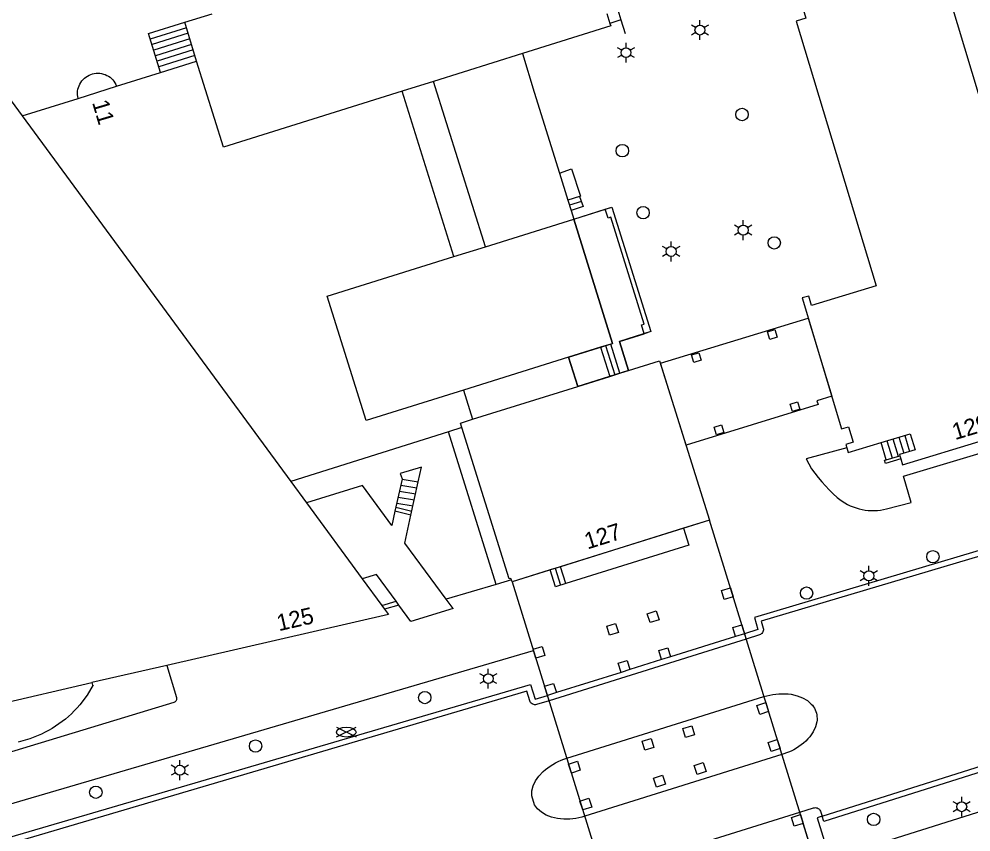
# Model space of a CAD drawing. Extents: x 122462 to 123306, y 485548 to 486417.
# Drawn here: x 122575 to 122661.2, y 486259.3 to 486332.9 of the extents above; entities that cross this region are included whole.
import ezdxf

# ---------------------------------------------------------------- set-up
doc = ezdxf.new("R2010")
doc.units = 0
for name, color, linetype in [('Level 1', 7, 'Continuous'), ('Level 10', 7, 'Continuous'), ('Level 14', 7, 'Continuous'), ('Level 15', 7, 'Continuous'), ('Level 17', 7, 'Continuous'), ('Level 21', 7, 'Continuous'), ('Level 22', 7, 'Continuous'), ('Level 30', 7, 'Continuous'), ('Level 31', 7, 'Continuous'), ('Level 33', 7, 'Continuous'), ('Level 34', 7, 'Continuous'), ('Level 5', 7, 'Continuous'), ('Level 50', 7, 'Continuous'), ('Level 52', 7, 'Continuous'), ('Level 53', 7, 'Continuous'), ('Level 58', 7, 'Continuous')]:
    doc.layers.add(name, color=color, linetype=linetype)

msp = doc.modelspace()

# ---------------------------------------------------------------- linework, layer by layer
at = {"layer": 'Level 1'}
for p, q in [((122590.024, 486332.588), (122592.479, 486333.354)), ((122628.222, 486333.387), (122628.502, 486332.485)), ((122591.084, 486329.067), (122590.024, 486332.588)), ((122587.819, 486328.047), (122591.084, 486329.067)), ((122583.843, 486326.805), (122587.819, 486328.047)), ((122575.278, 486324.101), (122580.352, 486325.686)), ((122623.917, 486318.926), (122624.685, 486316.471)), ((122624.685, 486316.471), (122624.977, 486315.535)), ((122624.977, 486315.535), (122625.22, 486314.758)), ((122627.649, 486303.155), (122624.758, 486302.243)), ((122628.573, 486303.447), (122627.649, 486303.155)), ((122624.758, 486302.243), (122625.585, 486299.613)), ((122625.585, 486299.613), (122628.487, 486300.516)), ((122628.487, 486300.516), (122629.402, 486300.8)), ((122629.402, 486300.8), (122630.182, 486301.043)), ((122613.875, 486295.506), (122599.625, 486290.987)), ((122615.102, 486295.895), (122613.875, 486295.506)), ((122654.735, 486293.334), (122654.824, 486293.037)), ((122599.625, 486290.987), (122601.034, 486289.065)), ((122601.034, 486289.065), (122606.08, 486282.182)), ((122635.157, 486286.772), (122624.021, 486283.285)), ((122624.021, 486283.285), (122623.085, 486282.992)), ((122606.08, 486282.182), (122607.853, 486279.764)), ((122607.853, 486279.764), (122608.104, 486279.422)), ((122588.374, 486274.34), (122581.598, 486272.789))]:
    msp.add_line(p, q, dxfattribs=at)
for points in [[(122664.619, 486317.012), (122659.289, 486334.67), (122669.606, 486352.743)], [(122647.122, 486341.393), (122646.07, 486339.549), (122646.913, 486339.07), (122645.426, 486336.465), (122645.227, 486336.482), (122645.174, 486335.843), (122645.373, 486335.826), (122646.243, 486332.943), (122645.37, 486332.679), (122652.605, 486308.708), (122646.756, 486306.943), (122646.499, 486307.789), (122645.89, 486307.62), (122649.469, 486295.759), (122650.102, 486295.951), (122650.522, 486294.563), (122649.85, 486294.36), (122649.931, 486294.059)], [(122628.502, 486332.485), (122628.576, 486332.249), (122620.579, 486329.742)], [(122566.553, 486269.322), (122558.125, 486267.38), (122560.961, 486282.861), (122569.869, 486331.482), (122575.278, 486324.101)], [(122620.579, 486329.742), (122621.629, 486326.239), (122623.917, 486318.926)], [(122580.352, 486325.686), (122580.319, 486325.85), (122580.301, 486326.017), (122580.298, 486326.184), (122580.311, 486326.351), (122580.338, 486326.516), (122580.381, 486326.678), (122580.438, 486326.836), (122580.51, 486326.987), (122580.594, 486327.132), (122580.692, 486327.268), (122580.802, 486327.394), (122580.922, 486327.511), (122581.053, 486327.615), (122581.193, 486327.708), (122581.34, 486327.787), (122581.495, 486327.852), (122581.654, 486327.903), (122581.818, 486327.94), (122581.984, 486327.961), (122582.151, 486327.967), (122582.318, 486327.958), (122582.484, 486327.934), (122582.647, 486327.894), (122582.805, 486327.84), (122582.958, 486327.772), (122583.104, 486327.69), (122583.242, 486327.596), (122583.371, 486327.488), (122583.49, 486327.37), (122583.597, 486327.242), (122583.692, 486327.104), (122583.774, 486326.958), (122583.843, 486326.805)], [(122654.824, 486293.037), (122654.979, 486292.519), (122662.302, 486294.73), (122700.189, 486306.17), (122700.175, 486306.219), (122708.219, 486308.64), (122707.959, 486309.519), (122707.814, 486309.477), (122702.979, 486325.239), (122701.792, 486324.887)], [(122625.22, 486314.758), (122628.739, 486303.499), (122628.573, 486303.447)], [(122630.182, 486301.043), (122632.999, 486301.92), (122637.509, 486287.509), (122635.157, 486286.772)], [(122619.591, 486282.092), (122619.537, 486282.227), (122619.367, 486282.174), (122615.102, 486295.895)], [(122653.04, 486294.528), (122655.681, 486295.323), (122656.12, 486293.867), (122654.703, 486293.44), (122654.735, 486293.334)], [(122649.931, 486294.059), (122650.059, 486293.63), (122653.04, 486294.528)], [(122623.085, 486282.992), (122619.66, 486281.92), (122619.591, 486282.092)], [(122608.104, 486279.422), (122608.458, 486278.939), (122588.374, 486274.34)], [(122581.598, 486272.789), (122581.662, 486272.555), (122581.73, 486272.574), (122581.167, 486271.636), (122580.5, 486270.771), (122580.26, 486270.494), (122580.009, 486270.227), (122579.749, 486269.969), (122579.48, 486269.721), (122579.201, 486269.483), (122578.914, 486269.256), (122578.618, 486269.039), (122578.315, 486268.834), (122578.004, 486268.64), (122577.686, 486268.458), (122577.362, 486268.288), (122577.031, 486268.13), (122575.983, 486267.707), (122574.932, 486267.404)]]:
    msp.add_lwpolyline(points, dxfattribs=at)
at = {"layer": 'Level 10'}
for points in [[(122625.585, 486299.613), (122624.758, 486302.243), (122628.739, 486303.499), (122625.22, 486314.758), (122628.681, 486315.839), (122632.194, 486304.568), (122629.357, 486303.679), (122630.182, 486301.043), (122625.585, 486299.613)], [(122635.388, 486294.285), (122633.065, 486301.709), (122646.444, 486305.784), (122648.577, 486298.719), (122647.238, 486298.316), (122647.346, 486297.964), (122635.388, 486294.285)], [(122649.086, 486250), (122637.509, 486287.509), (122619.66, 486281.92), (122629.509, 486250)]]:
    msp.add_lwpolyline(points, dxfattribs=at)
at = {"layer": 'Level 14'}
msp.add_lwpolyline([(122624.585, 486260.419), (122624.31, 486260.423), (122624.035, 486260.441), (122623.761, 486260.473), (122623.212, 486260.597), (122622.717, 486260.787), (122622.288, 486261.04), (122621.936, 486261.349), (122621.669, 486261.706), (122621.416, 486262.528), (122621.435, 486262.973), (122621.552, 486263.426), (122621.764, 486263.877), (122622.066, 486264.313), (122622.449, 486264.725), (122622.657, 486264.905), (122622.875, 486265.075), (122623.1, 486265.234), (122623.333, 486265.381), (122623.573, 486265.517), (122623.819, 486265.64), (122624.071, 486265.751), (122624.329, 486265.85), (122624.591, 486265.935), (122642.444, 486271.518), (122642.709, 486271.595), (122642.977, 486271.659), (122643.248, 486271.709), (122643.521, 486271.746), (122643.796, 486271.769), (122644.071, 486271.779), (122644.347, 486271.774), (122644.622, 486271.757), (122644.896, 486271.725), (122645.445, 486271.601), (122645.94, 486271.411), (122646.369, 486271.158), (122646.722, 486270.849), (122646.828, 486270.729), (122646.923, 486270.6), (122647.007, 486270.463), (122647.079, 486270.321), (122647.139, 486270.172), (122647.186, 486270.019), (122647.22, 486269.863), (122647.241, 486269.704), (122647.248, 486269.544), (122647.242, 486269.384), (122647.223, 486269.225), (122647.106, 486268.772), (122646.894, 486268.321), (122646.592, 486267.885), (122646.414, 486267.686), (122646.226, 486267.496), (122646.028, 486267.317), (122645.821, 486267.148), (122645.605, 486266.991), (122645.381, 486266.845), (122645.15, 486266.712), (122644.911, 486266.591), (122644.667, 486266.483), (122644.066, 486266.262), (122626.212, 486260.679), (122625.947, 486260.602), (122625.679, 486260.538), (122625.408, 486260.488), (122625.135, 486260.451), (122624.861, 486260.428), (122624.585, 486260.419)], dxfattribs=at)
at = {"layer": 'Level 15'}
for p, q in [((122640.687, 486277.213), (122639.876, 486276.96)), ((122640.687, 486277.213), (122640.835, 486276.735)), ((122640.835, 486276.735), (122622.982, 486271.151)), ((122639.876, 486276.96), (122633.988, 486275.118)), ((122633.176, 486274.864), (122630.312, 486273.969)), ((122633.988, 486275.118), (122633.176, 486274.864)), ((122629.501, 486273.714), (122623.646, 486271.884)), ((122630.312, 486273.969), (122629.501, 486273.714)), ((122623.646, 486271.884), (122622.834, 486271.63)), ((122622.982, 486271.151), (122622.834, 486271.63))]:
    msp.add_line(p, q, dxfattribs=at)
for points in [[(122731.082, 486307.081), (122671.716, 486289.094), (122672.116, 486287.776), (122665.051, 486285.671), (122641.584, 486278.678), (122641.891, 486277.59), (122640.687, 486277.213)], [(122647.698, 486260.681), (122684.849, 486272.428), (122757.048, 486295.256)], [(122672.74, 486287.44), (122642.199, 486278.339), (122642.372, 486277.724), (122642.388, 486277.64), (122642.389, 486277.555), (122642.376, 486277.47), (122642.348, 486277.389), (122642.308, 486277.314), (122642.255, 486277.247), (122642.191, 486277.19), (122642.119, 486277.145), (122642.04, 486277.112), (122640.835, 486276.735)], [(122725.93, 486284.893), (122710.139, 486279.9), (122647.848, 486260.204), (122647.698, 486260.681)], [(122550.196, 486251.234), (122550.057, 486251.714), (122621.32, 486272.63), (122621.725, 486271.283), (122622.834, 486271.63)], [(122622.982, 486271.151), (122621.848, 486270.798), (122621.764, 486270.784), (122621.68, 486270.784), (122621.596, 486270.799), (122621.516, 486270.827), (122621.442, 486270.869), (122621.377, 486270.922), (122621.321, 486270.986), (122621.277, 486271.059), (122621.246, 486271.138), (122620.984, 486272.01), (122574.983, 486258.42), (122550.196, 486251.234)]]:
    msp.add_lwpolyline(points, dxfattribs=at)
at = {"layer": 'Level 17'}
for p, q in [((122618.198, 486281.678), (122613.875, 486295.506)), ((122618.198, 486281.678), (122613.684, 486280.337)), ((122619.591, 486282.092), (122618.198, 486281.678)), ((122614.299, 486279.508), (122610.483, 486278.317)), ((122645.739, 486260.839), (122645.676, 486261.045)), ((122646.771, 486257.493), (122645.99, 486260.026))]:
    msp.add_line(p, q, dxfattribs=at)
for points in [[(122649.931, 486294.059), (122646.259, 486293.041), (122646.759, 486292.151), (122647.054, 486291.748), (122647.362, 486291.355), (122647.682, 486290.972), (122648.014, 486290.599), (122648.358, 486290.237), (122648.713, 486289.886), (122649.079, 486289.546), (122649.297, 486289.371), (122649.525, 486289.208), (122649.761, 486289.058), (122650.005, 486288.922), (122650.257, 486288.799), (122650.515, 486288.691), (122650.779, 486288.598), (122651.048, 486288.52), (122651.32, 486288.457), (122651.596, 486288.409), (122651.874, 486288.377), (122652.154, 486288.36), (122652.433, 486288.359), (122652.713, 486288.374), (122652.991, 486288.405), (122653.267, 486288.451), (122653.54, 486288.513), (122655.775, 486289.108), (122655.079, 486291.467), (122662.602, 486293.74)], [(122647.698, 486260.681), (122647.254, 486260.541), (122648.404, 486256.843), (122711.12, 486276.603), (122725.537, 486281.145), (122725.675, 486281.196), (122725.808, 486281.26), (122725.933, 486281.337), (122726.05, 486281.426), (122726.158, 486281.526), (122726.256, 486281.637), (122726.343, 486281.756), (122726.417, 486281.883), (122726.478, 486282.017), (122726.527, 486282.156), (122726.561, 486282.299), (122726.581, 486282.445), (122726.586, 486282.592), (122726.578, 486282.739), (122726.554, 486282.885), (122726.517, 486283.027), (122725.93, 486284.893)], [(122557.976, 486257.034), (122621.577, 486275.701)], [(122588.374, 486274.34), (122589.263, 486271.445), (122589.271, 486271.373), (122589.267, 486271.301), (122589.251, 486271.231), (122589.224, 486271.164), (122589.185, 486271.103), (122589.136, 486271.05), (122589.08, 486271.005), (122589.016, 486270.971), (122557.112, 486261.311)], [(122626.563, 486254.069), (122626.428, 486254.502), (122626.41, 486254.587), (122626.406, 486254.674), (122626.418, 486254.76), (122626.445, 486254.843), (122626.485, 486254.92), (122626.538, 486254.989), (122626.602, 486255.048), (122626.676, 486255.095), (122626.756, 486255.128), (122645.676, 486261.045)], [(122645.676, 486261.045), (122646.937, 486261.439), (122647.017, 486261.457), (122647.099, 486261.462), (122647.18, 486261.454), (122647.259, 486261.432), (122647.333, 486261.398), (122647.401, 486261.352), (122647.46, 486261.295), (122647.509, 486261.23), (122647.547, 486261.157), (122647.698, 486260.681)]]:
    msp.add_lwpolyline(points, dxfattribs=at)
at = {"layer": 'Level 21'}
msp.add_line((122653.511, 486292.965), (122654.735, 486293.334), dxfattribs=at)
for points in [[(122628.078, 486315.65), (122628.681, 486315.839), (122632.194, 486304.568), (122631.603, 486304.383)], [(122631.603, 486304.383), (122631.353, 486305.184), (122631.591, 486305.258), (122628.564, 486314.93), (122628.326, 486314.856), (122628.078, 486315.65)], [(122654.824, 486293.037), (122653.456, 486292.624), (122653.367, 486292.921), (122653.511, 486292.965)]]:
    msp.add_lwpolyline(points, dxfattribs=at)
at = {"layer": 'Level 22'}
for p, q in [((122629.21, 486333.714), (122629.491, 486332.815)), ((122629.491, 486332.815), (122629.883, 486331.562)), ((122609.681, 486291.203), (122609.038, 486288.312)), ((122610.485, 486287.944), (122611.151, 486290.952)), ((122609.392, 486279.804), (122609.141, 486280.146)), ((122610.483, 486278.317), (122609.392, 486279.804)), ((122614.299, 486279.508), (122613.684, 486280.337))]:
    msp.add_line(p, q, dxfattribs=at)
for points in [[(122611.151, 486290.952), (122611.451, 486292.309), (122609.522, 486291.713), (122609.688, 486291.235), (122609.681, 486291.203)], [(122609.038, 486288.312), (122608.748, 486287.007), (122606.085, 486290.62), (122601.034, 486289.065)], [(122613.684, 486280.337), (122609.922, 486285.402), (122610.485, 486287.944)], [(122609.141, 486280.146), (122607.356, 486282.58), (122606.08, 486282.182)]]:
    msp.add_lwpolyline(points, dxfattribs=at)
at = {"layer": 'Level 30'}
for p, q in [((122625.751, 486316.817), (122624.685, 486316.471)), ((122625.22, 486314.758), (122628.078, 486315.65)), ((122627.649, 486303.155), (122628.487, 486300.516)), ((122629.402, 486300.8), (122628.573, 486303.447)), ((122624.499, 486281.76), (122624.021, 486283.285))]:
    msp.add_line(p, q, dxfattribs=at)
for points in [[(122623.917, 486318.926), (122625.03, 486319.3), (122625.832, 486316.843), (122625.751, 486316.817)], [(122630.182, 486301.043), (122629.357, 486303.679), (122631.603, 486304.383)], [(122635.157, 486286.772), (122635.635, 486285.246), (122624.499, 486281.76)]]:
    msp.add_lwpolyline(points, dxfattribs=at)
at = {"layer": 'Level 31'}
for p, q in [((122629.491, 486332.815), (122628.502, 486332.485)), ((122653.511, 486292.965), (122653.04, 486294.528)), ((122609.681, 486291.203), (122611.151, 486290.952)), ((122610.485, 486287.944), (122609.038, 486288.312)), ((122607.853, 486279.764), (122609.141, 486280.146)), ((122609.392, 486279.804), (122608.104, 486279.422))]:
    msp.add_line(p, q, dxfattribs=at)
for points in [[(122587.819, 486328.047), (122586.731, 486331.559), (122590.024, 486332.588)], [(122625.751, 486316.817), (122626.061, 486315.886), (122624.977, 486315.535)], [(122624.499, 486281.76), (122623.563, 486281.466), (122623.085, 486282.992)]]:
    msp.add_lwpolyline(points, dxfattribs=at)
at = {"layer": 'Level 33'}
for p, q in [((122590.175, 486332.085), (122586.888, 486331.058)), ((122590.327, 486331.582), (122587.045, 486330.556)), ((122590.479, 486331.078), (122587.202, 486330.054)), ((122590.63, 486330.574), (122587.359, 486329.552)), ((122590.782, 486330.072), (122587.515, 486329.051)), ((122590.933, 486329.568), (122587.672, 486328.549)), ((122625.91, 486316.353), (122624.837, 486316.005)), ((122628.107, 486303.301), (122628.945, 486300.662)), ((122653.577, 486294.69), (122654.048, 486293.127)), ((122654.113, 486294.852), (122654.584, 486293.289)), ((122654.649, 486295.013), (122655.088, 486293.556)), ((122655.185, 486295.174), (122655.624, 486293.718)), ((122609.44, 486290.12), (122610.911, 486289.868)), ((122609.561, 486290.662), (122611.031, 486290.411)), ((122609.319, 486289.577), (122610.791, 486289.325)), ((122609.119, 486288.674), (122610.565, 486288.306)), ((122609.199, 486289.034), (122610.671, 486288.782)), ((122623.553, 486283.139), (122624.031, 486281.613))]:
    msp.add_line(p, q, dxfattribs=at)
at = {"layer": 'Level 34'}
msp.add_line((122645.739, 486260.839), (122645.99, 486260.026), dxfattribs=at)
for points in [[(122642.982, 486303.87), (122642.768, 486304.553), (122643.436, 486304.762), (122643.65, 486304.079), (122642.982, 486303.87)], [(122636.096, 486301.77), (122635.882, 486302.453), (122636.55, 486302.662), (122636.764, 486301.979), (122636.096, 486301.77)], [(122645.03, 486297.329), (122644.816, 486298.012), (122645.484, 486298.221), (122645.698, 486297.538), (122645.03, 486297.329)], [(122638.143, 486295.231), (122637.929, 486295.914), (122638.597, 486296.123), (122638.811, 486295.44), (122638.143, 486295.231)], [(122638.844, 486280.306), (122638.593, 486281.118), (122639.404, 486281.371), (122639.655, 486280.558), (122638.844, 486280.306)], [(122632.132, 486278.216), (122631.879, 486279.028), (122632.691, 486279.281), (122632.944, 486278.469), (122632.132, 486278.216)], [(122628.457, 486277.072), (122628.204, 486277.884), (122629.015, 486278.136), (122629.268, 486277.324), (122628.457, 486277.072)], [(122639.876, 486276.96), (122639.625, 486277.772), (122640.437, 486278.025), (122640.687, 486277.213)], [(122621.577, 486275.701), (122621.543, 486275.81), (122622.356, 486276.062), (122622.606, 486275.25), (122621.794, 486274.998), (122621.577, 486275.701)], [(122633.176, 486274.864), (122632.921, 486275.685), (122633.733, 486275.938), (122633.988, 486275.118)], [(122629.501, 486273.714), (122629.244, 486274.54), (122630.056, 486274.793), (122630.312, 486273.969)], [(122622.834, 486271.63), (122622.576, 486272.464), (122623.388, 486272.717), (122623.646, 486271.884)], [(122642.053, 486269.905), (122641.802, 486270.717), (122642.614, 486270.97), (122642.864, 486270.157), (122642.053, 486269.905)], [(122635.341, 486267.815), (122635.088, 486268.627), (122635.9, 486268.88), (122636.153, 486268.068), (122635.341, 486267.815)], [(122631.666, 486266.671), (122631.413, 486267.483), (122632.224, 486267.735), (122632.477, 486266.923), (122631.666, 486266.671)], [(122643.085, 486266.559), (122642.834, 486267.371), (122643.646, 486267.624), (122643.896, 486266.812), (122643.085, 486266.559)], [(122625.004, 486264.597), (122624.752, 486265.409), (122625.565, 486265.661), (122625.815, 486264.849), (122625.004, 486264.597)], [(122636.382, 486264.472), (122636.13, 486265.284), (122636.942, 486265.537), (122637.195, 486264.725), (122636.382, 486264.472)], [(122632.706, 486263.328), (122632.453, 486264.139), (122633.265, 486264.392), (122633.517, 486263.581), (122632.706, 486263.328)], [(122626.036, 486261.252), (122625.785, 486262.063), (122626.597, 486262.316), (122626.848, 486261.504), (122626.036, 486261.252)], [(122645.99, 486260.026), (122645.179, 486259.774), (122644.928, 486260.586), (122645.739, 486260.839)]]:
    msp.add_lwpolyline(points, dxfattribs=at)
at = {"layer": 'Level 5'}
for p, q in [((122620.579, 486329.742), (122612.538, 486327.226)), ((122612.538, 486327.226), (122609.675, 486326.33)), ((122617.222, 486312.256), (122612.538, 486327.226)), ((122580.352, 486325.686), (122583.843, 486326.805)), ((122614.359, 486311.36), (122609.675, 486326.33)), ((122575.278, 486324.101), (122599.625, 486290.987)), ((122617.222, 486312.256), (122625.22, 486314.758)), ((122614.359, 486311.36), (122617.222, 486312.256)), ((122624.758, 486302.243), (122615.244, 486299.266)), ((122616.067, 486296.635), (122625.585, 486299.613)), ((122615.244, 486299.266), (122616.067, 486296.635)), ((122566.553, 486269.322), (122581.598, 486272.789))]:
    msp.add_line(p, q, dxfattribs=at)
for points in [[(122609.675, 486326.33), (122593.522, 486321.276), (122591.084, 486329.067)], [(122615.244, 486299.266), (122606.433, 486296.509), (122602.907, 486307.777), (122614.359, 486311.36)], [(122615.102, 486295.895), (122614.978, 486296.294), (122616.067, 486296.635)]]:
    msp.add_lwpolyline(points, dxfattribs=at)
at = {"layer": 'Level 50'}
for p, q in [((122636.257, 486332.103), (122635.867, 486332.328)), ((122636.647, 486332.328), (122636.647, 486332.778)), ((122637.426, 486332.328), (122637.036, 486332.103)), ((122636.257, 486331.653), (122635.867, 486331.428)), ((122636.647, 486330.978), (122636.647, 486331.428)), ((122637.426, 486331.428), (122637.036, 486331.653)), ((122629.954, 486330.28), (122629.954, 486330.73)), ((122629.564, 486330.055), (122629.174, 486330.28)), ((122630.733, 486330.28), (122630.343, 486330.055)), ((122629.564, 486329.605), (122629.174, 486329.38)), ((122629.954, 486328.93), (122629.954, 486329.38)), ((122630.733, 486329.38), (122630.343, 486329.605)), ((122640.172, 486313.98), (122639.782, 486314.205)), ((122640.562, 486314.205), (122640.562, 486314.655)), ((122641.341, 486314.205), (122640.951, 486313.98)), ((122640.172, 486313.53), (122639.782, 486313.305)), ((122641.341, 486313.305), (122640.951, 486313.53)), ((122634.038, 486312.278), (122634.038, 486312.728)), ((122640.562, 486312.855), (122640.562, 486313.305)), ((122633.648, 486312.053), (122633.258, 486312.278)), ((122634.817, 486312.278), (122634.427, 486312.053)), ((122633.648, 486311.603), (122633.258, 486311.378)), ((122634.038, 486310.928), (122634.038, 486311.378)), ((122634.817, 486311.378), (122634.427, 486311.603)), ((122651.939, 486282.906), (122651.939, 486283.356)), ((122651.549, 486282.681), (122651.159, 486282.906)), ((122652.718, 486282.906), (122652.328, 486282.681)), ((122651.549, 486282.231), (122651.159, 486282.006)), ((122651.939, 486281.556), (122651.939, 486282.006)), ((122652.718, 486282.006), (122652.328, 486282.231)), ((122617.488, 486273.594), (122617.488, 486274.044)), ((122617.098, 486273.369), (122616.708, 486273.594)), ((122617.098, 486272.919), (122616.708, 486272.694)), ((122618.267, 486273.594), (122617.877, 486273.369)), ((122618.267, 486272.694), (122617.877, 486272.919)), ((122617.488, 486272.244), (122617.488, 486272.694)), ((122589.178, 486265.076), (122588.788, 486265.301)), ((122589.568, 486265.301), (122589.568, 486265.751)), ((122590.347, 486265.301), (122589.957, 486265.076)), ((122589.178, 486264.626), (122588.788, 486264.401)), ((122589.568, 486263.951), (122589.568, 486264.401)), ((122590.347, 486264.401), (122589.957, 486264.626)), ((122659.953, 486261.774), (122659.563, 486261.999)), ((122660.343, 486261.999), (122660.343, 486262.449)), ((122661.122, 486261.999), (122660.732, 486261.774)), ((122659.953, 486261.324), (122659.563, 486261.099)), ((122660.343, 486260.649), (122660.343, 486261.099)), ((122661.122, 486261.099), (122660.732, 486261.324))]:
    msp.add_line(p, q, dxfattribs=at)
for centre in [(122636.647, 486331.878), (122629.954, 486329.83), (122640.562, 486313.755), (122634.038, 486311.828), (122651.939, 486282.456), (122617.488, 486273.144), (122589.568, 486264.851), (122660.343, 486261.549)]:
    msp.add_circle(centre, 0.45, dxfattribs=at)
at = {"layer": 'Level 52'}
for p, q in [((122603.731, 486267.862), (122605.512, 486268.752)), ((122603.731, 486268.752), (122605.512, 486267.862))]:
    msp.add_line(p, q, dxfattribs=at)
msp.add_ellipse((122604.621, 486268.305), major_axis=(0.89, 0), ratio=0.5, dxfattribs=at)
at = {"layer": 'Level 53'}
for centre in [(122640.455, 486324.23), (122629.622, 486320.953), (122631.498, 486315.339), (122643.374, 486312.603), (122657.736, 486284.187), (122646.302, 486280.893), (122611.735, 486271.429), (122596.414, 486267.043), (122581.956, 486262.857), (122652.369, 486260.4)]:
    msp.add_circle(centre, 0.56, dxfattribs=at)

# ---------------------------------------------------------------- texts
at = {"layer": 'Level 58'}
for s, rotation, p in [('11', 286.56816, (122581.61, 486325.318)), ('129', 16.80573, (122659.742, 486294.741)), ('127', 17.39151, (122626.464, 486284.837)), ('125', 12.90241, (122598.528, 486277.436))]:
    msp.add_text(s, height=1.5, rotation=rotation, dxfattribs=at).set_placement(p)

doc.saveas('drawing.dxf')
